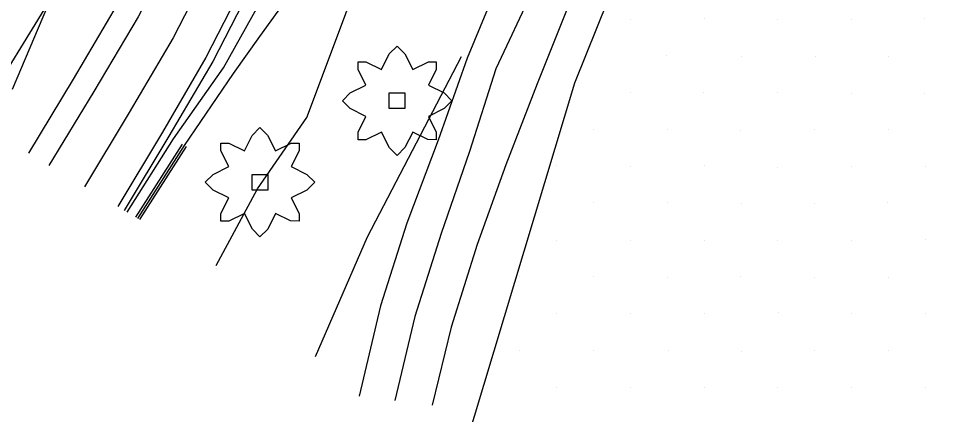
# Model space of a CAD drawing. Extents: x 1602514 to 1609837, y 863887 to 871157.
# Drawn here: x 1605346.8 to 1605612.3, y 865714.8 to 865828.9 of the extents above; entities that cross this region are included whole.
import ezdxf

# ---------------------------------------------------------------- set-up
doc = ezdxf.new("R2010")
doc.units = 0
for name, color, linetype in [('Environmental-New trees', 7, 'Continuous'), ('Survey-Centerline', 7, 'Continuous'), ('Survey-Edge of pavement', 7, 'Continuous'), ('Survey-Flow line', 7, 'Continuous'), ('Survey-Ridge Lines', 7, 'Continuous'), ('Survey-Shoulders', 7, 'Continuous'), ('Survey-Spot dirt', 7, 'Continuous'), ('Survey-Vegetation trees', 7, 'Continuous')]:
    doc.layers.add(name, color=color, linetype=linetype)

msp = doc.modelspace()

# ---------------------------------------------------------------- linework, layer by layer
at = {"layer": 'Environmental-New trees'}
for points in [[(1605444.62, 865816.45), (1605446.87, 865816.45), (1605451.37, 865814.2), (1605453.62, 865818.7), (1605455.87, 865820.95), (1605458.06, 865818.76), (1605460.37, 865814.2), (1605464.87, 865816.45), (1605467.12, 865816.45), (1605467.12, 865814.2), (1605464.87, 865809.7), (1605469.37, 865807.45), (1605471.62, 865805.2), (1605469.37, 865802.95), (1605464.87, 865800.7), (1605467.12, 865796.2), (1605467.12, 865793.95), (1605464.7, 865794.03), (1605460.37, 865796.2), (1605458.12, 865791.7), (1605455.87, 865789.45), (1605453.68, 865791.64), (1605451.37, 865796.2), (1605446.87, 865793.95), (1605444.62, 865793.95), (1605444.62, 865796.2), (1605446.87, 865800.7), (1605442.37, 865802.95), (1605440.12, 865805.2), (1605442.37, 865807.45), (1605446.87, 865809.7), (1605444.62, 865814.2)], [(1605444.62, 865816.45), (1605446.87, 865816.45), (1605451.37, 865814.2), (1605453.62, 865818.7), (1605455.87, 865820.95), (1605458.06, 865818.76), (1605460.37, 865814.2), (1605464.87, 865816.45), (1605467.12, 865816.45), (1605467.12, 865814.2), (1605464.87, 865809.7), (1605469.37, 865807.45), (1605471.62, 865805.2), (1605469.37, 865802.95), (1605464.87, 865800.7), (1605467.12, 865796.2), (1605467.12, 865793.95), (1605464.7, 865794.03), (1605460.37, 865796.2), (1605458.12, 865791.7), (1605455.87, 865789.45), (1605453.68, 865791.64), (1605451.37, 865796.2), (1605446.87, 865793.95), (1605444.62, 865793.95), (1605444.62, 865796.2), (1605446.87, 865800.7), (1605442.37, 865802.95), (1605440.12, 865805.2), (1605442.37, 865807.45), (1605446.87, 865809.7), (1605444.62, 865814.2)], [(1605458.12, 865807.45), (1605458.12, 865802.95), (1605453.62, 865802.95), (1605453.62, 865807.45)], [(1605458.12, 865807.45), (1605458.12, 865802.95), (1605453.62, 865802.95), (1605453.62, 865807.45)], [(1605405.13, 865792.99), (1605407.38, 865792.99), (1605411.88, 865790.74), (1605414.13, 865795.24), (1605416.38, 865797.49), (1605418.57, 865795.3), (1605420.88, 865790.74), (1605425.38, 865792.99), (1605427.63, 865792.99), (1605427.63, 865790.74), (1605425.38, 865786.24), (1605429.88, 865783.99), (1605432.13, 865781.74), (1605429.88, 865779.49), (1605425.38, 865777.24), (1605427.63, 865772.74), (1605427.63, 865770.49), (1605425.2, 865770.57), (1605420.88, 865772.74), (1605418.63, 865768.24), (1605416.38, 865765.99), (1605414.19, 865768.18), (1605411.88, 865772.74), (1605407.38, 865770.49), (1605405.13, 865770.49), (1605405.13, 865772.74), (1605407.38, 865777.24), (1605402.87, 865779.49), (1605400.62, 865781.74), (1605402.87, 865783.99), (1605407.38, 865786.24), (1605405.13, 865790.74)], [(1605405.13, 865792.99), (1605407.38, 865792.99), (1605411.88, 865790.74), (1605414.13, 865795.24), (1605416.38, 865797.49), (1605418.57, 865795.3), (1605420.88, 865790.74), (1605425.38, 865792.99), (1605427.63, 865792.99), (1605427.63, 865790.74), (1605425.38, 865786.24), (1605429.88, 865783.99), (1605432.13, 865781.74), (1605429.88, 865779.49), (1605425.38, 865777.24), (1605427.63, 865772.74), (1605427.63, 865770.49), (1605425.2, 865770.57), (1605420.88, 865772.74), (1605418.63, 865768.24), (1605416.38, 865765.99), (1605414.19, 865768.18), (1605411.88, 865772.74), (1605407.38, 865770.49), (1605405.13, 865770.49), (1605405.13, 865772.74), (1605407.38, 865777.24), (1605402.87, 865779.49), (1605400.62, 865781.74), (1605402.87, 865783.99), (1605407.38, 865786.24), (1605405.13, 865790.74)], [(1605418.63, 865783.99), (1605418.63, 865779.49), (1605414.13, 865779.49), (1605414.13, 865783.99)], [(1605418.63, 865783.99), (1605418.63, 865779.49), (1605414.13, 865779.49), (1605414.13, 865783.99)]]:
    msp.add_lwpolyline(points, close=True, dxfattribs=at)
at = {"layer": 'Survey-Centerline'}
for points in [[(1605450.25, 866038), (1605448.44, 866013.35), (1605445.56, 865988.56), (1605441.5, 865963.95), (1605436.33, 865939.53), (1605429.86, 865915.43), (1605421.91, 865891.77), (1605412.93, 865868.45), (1605402.81, 865845.63), (1605391.43, 865823.31), (1605378.71, 865801.83), (1605365.82, 865780.45)], [(1605450.25, 866038), (1605448.44, 866013.35), (1605445.56, 865988.56), (1605441.5, 865963.95), (1605436.33, 865939.53), (1605429.86, 865915.43), (1605421.91, 865891.77), (1605412.93, 865868.45), (1605402.81, 865845.63), (1605391.43, 865823.31), (1605378.71, 865801.83), (1605365.82, 865780.45)], [(1605557.12, 866000.67), (1605548.5, 865977.21), (1605540.97, 865953.33), (1605532.59, 865929.77), (1605523.67, 865906.42), (1605514.77, 865883.07), (1605504.97, 865860.05), (1605494.9, 865837.14), (1605484.31, 865814.41), (1605476.69, 865790.58), (1605468.58, 865766.93), (1605461, 865743.1), (1605455.2, 865718.83)], [(1605557.12, 866000.67), (1605548.5, 865977.21), (1605540.97, 865953.33), (1605532.59, 865929.77), (1605523.67, 865906.42), (1605514.77, 865883.07), (1605504.97, 865860.05), (1605494.9, 865837.14), (1605484.31, 865814.41), (1605476.69, 865790.58), (1605468.58, 865766.93), (1605461, 865743.1), (1605455.2, 865718.83)]]:
    msp.add_lwpolyline(points, dxfattribs=at)
at = {"layer": 'Survey-Edge of pavement'}
for points in [[(1605438.68, 866062.71), (1605438.3, 866037.72), (1605436.61, 866015.04), (1605433.73, 865990.25), (1605430.1, 865966.86), (1605425.05, 865942.41), (1605418.58, 865918.31), (1605411.32, 865896.59), (1605402.19, 865873.33), (1605392.07, 865850.51), (1605381.3, 865829.36), (1605368.58, 865807.88), (1605355.58, 865786.56)], [(1605438.68, 866062.71), (1605438.3, 866037.72), (1605436.61, 866015.04), (1605433.73, 865990.25), (1605430.1, 865966.86), (1605425.05, 865942.41), (1605418.58, 865918.31), (1605411.32, 865896.59), (1605402.19, 865873.33), (1605392.07, 865850.51), (1605381.3, 865829.36), (1605368.58, 865807.88), (1605355.58, 865786.56)], [(1605461.26, 866038.27), (1605459.34, 866011.8), (1605456.46, 865987), (1605452.17, 865961.23), (1605446.82, 865936.85), (1605440.34, 865912.76), (1605431.77, 865887.29), (1605422.87, 865863.92), (1605412.76, 865841.11), (1605400.82, 865817.71), (1605388.29, 865796.11), (1605375.41, 865774.72)], [(1605461.26, 866038.27), (1605459.34, 866011.8), (1605456.46, 865987), (1605452.17, 865961.23), (1605446.82, 865936.85), (1605440.34, 865912.76), (1605431.77, 865887.29), (1605422.87, 865863.92), (1605412.76, 865841.11), (1605400.82, 865817.71), (1605388.29, 865796.11), (1605375.41, 865774.72)], [(1605546.44, 866003.73), (1605538.85, 865980.9), (1605531.12, 865957.09), (1605522.44, 865933.66), (1605513.51, 865910.31), (1605504.61, 865886.95), (1605495.14, 865863.81), (1605485.62, 865840.69), (1605476.01, 865817.46), (1605467.72, 865793.87), (1605458.66, 865769.94), (1605451.08, 865746.11), (1605444.91, 865720.09)], [(1605546.44, 866003.73), (1605538.85, 865980.9), (1605531.12, 865957.09), (1605522.44, 865933.66), (1605513.51, 865910.31), (1605504.61, 865886.95), (1605495.14, 865863.81), (1605485.62, 865840.69), (1605476.01, 865817.46), (1605467.72, 865793.87), (1605458.66, 865769.94), (1605451.08, 865746.11), (1605444.91, 865720.09)], [(1605567.8, 865997.62), (1605560.03, 865972.8), (1605551.35, 865949.36), (1605542.63, 865925.93), (1605533.71, 865902.59), (1605524.81, 865879.23), (1605515.03, 865856.21), (1605505.42, 865833.13), (1605496.14, 865810.07), (1605487.21, 865786.72), (1605478.96, 865763.78), (1605471.39, 865739.95), (1605465.97, 865717.51)], [(1605567.8, 865997.62), (1605560.03, 865972.8), (1605551.35, 865949.36), (1605542.63, 865925.93), (1605533.71, 865902.59), (1605524.81, 865879.23), (1605515.03, 865856.21), (1605505.42, 865833.13), (1605496.14, 865810.07), (1605487.21, 865786.72), (1605478.96, 865763.78), (1605471.39, 865739.95), (1605465.97, 865717.51)]]:
    msp.add_lwpolyline(points, dxfattribs=at)
at = {"layer": 'Survey-Flow line'}
msp.add_lwpolyline([(1605424.78, 865835.64), (1605416.29, 865823.74), (1605408.63, 865813.05), (1605394.58, 865792.36), (1605381.11, 865771.32)], dxfattribs=at)
msp.add_lwpolyline([(1605424.78, 865835.64), (1605416.29, 865823.74), (1605408.63, 865813.05), (1605394.58, 865792.36), (1605381.11, 865771.32)], dxfattribs=at)
at = {"layer": 'Survey-Ridge Lines'}
for p, q in [((1605394.02, 865792.69), (1605380.53, 865771.67)), ((1605394.02, 865792.69), (1605380.53, 865771.67)), ((1605395.14, 865792.03), (1605381.68, 865770.98)), ((1605395.14, 865792.03), (1605381.68, 865770.98))]:
    msp.add_line(p, q, dxfattribs=at)
for points in [[(1605378.19, 865773.07), (1605391.45, 865794.23), (1605405.87, 865814.7), (1605418.99, 865838.28), (1605427.72, 865861.72), (1605436.36, 865885.2), (1605445.25, 865911.51), (1605452.33, 865935.45), (1605457.56, 865959.86), (1605462.08, 865986.2), (1605464.99, 866010.99), (1605466.44, 866038.39), (1605467.86, 866063.41), (1605467.5, 866090.1), (1605467.92, 866098.04)], [(1605378.19, 865773.07), (1605391.45, 865794.23), (1605405.87, 865814.7), (1605418.99, 865838.28), (1605427.72, 865861.72), (1605436.36, 865885.2), (1605445.25, 865911.51), (1605452.33, 865935.45), (1605457.56, 865959.86), (1605462.08, 865986.2), (1605464.99, 866010.99), (1605466.44, 866038.39), (1605467.86, 866063.41), (1605467.5, 866090.1), (1605467.92, 866098.04)], [(1605417.16, 866062.85), (1605415.55, 866037.91), (1605413.87, 866017.16), (1605411.15, 865993.07), (1605406.64, 865971.53), (1605404.43, 865947.08), (1605399.17, 865923.53), (1605383.22, 865881.09), (1605372.26, 865859.44), (1605360.12, 865841.2), (1605347.48, 865820.41), (1605334.36, 865799.31)], [(1605417.16, 866062.85), (1605415.55, 866037.91), (1605413.87, 866017.16), (1605411.15, 865993.07), (1605406.64, 865971.53), (1605404.43, 865947.08), (1605399.17, 865923.53), (1605383.22, 865881.09), (1605372.26, 865859.44), (1605360.12, 865841.2), (1605347.48, 865820.41), (1605334.36, 865799.31)], [(1605403.78, 865757.79), (1605415.63, 865779.8), (1605429.87, 865800.37), (1605440.45, 865828.51), (1605449.06, 865852.01), (1605456.74, 865875.94), (1605468.46, 865905.58), (1605472, 865930.43), (1605477.38, 865954.8), (1605480.39, 865983.59), (1605482.29, 866008.52), (1605485.28, 866038.85)], [(1605403.78, 865757.79), (1605415.63, 865779.8), (1605429.87, 865800.37), (1605440.45, 865828.51), (1605449.06, 865852.01), (1605456.74, 865875.94), (1605468.46, 865905.58), (1605472, 865930.43), (1605477.38, 865954.8), (1605480.39, 865983.59), (1605482.29, 866008.52), (1605485.28, 866038.85)], [(1605432.4, 865731.55), (1605447.36, 865766), (1605474.4, 865817.96)], [(1605432.4, 865731.55), (1605447.36, 865766), (1605474.4, 865817.96)]]:
    msp.add_lwpolyline(points, dxfattribs=at)
at = {"layer": 'Survey-Shoulders'}
for points in [[(1605432.44, 866098.5), (1605433.73, 866087.57), (1605433.31, 866062.58), (1605432.93, 866037.59), (1605431.29, 866015.8), (1605428.41, 865991.01), (1605424.36, 865968.33), (1605419.18, 865943.9), (1605412.71, 865919.81), (1605405.38, 865899.29), (1605396.39, 865875.97), (1605386.27, 865853.15), (1605375.31, 865832.93), (1605362.59, 865811.45), (1605349.7, 865790.07)], [(1605432.44, 866098.5), (1605433.73, 866087.57), (1605433.31, 866062.58), (1605432.93, 866037.59), (1605431.29, 866015.8), (1605428.41, 865991.01), (1605424.36, 865968.33), (1605419.18, 865943.9), (1605412.71, 865919.81), (1605405.38, 865899.29), (1605396.39, 865875.97), (1605386.27, 865853.15), (1605375.31, 865832.93), (1605362.59, 865811.45), (1605349.7, 865790.07)], [(1605462.73, 866089.96), (1605464.26, 866063.32), (1605463.89, 866038.33), (1605461.94, 866011.43), (1605459.07, 865986.63), (1605454.72, 865960.58), (1605449.55, 865936.16), (1605442.72, 865912.15), (1605433.99, 865886.28), (1605425.01, 865862.95), (1605414.89, 865840.14), (1605402.83, 865816.51), (1605390.1, 865795.03), (1605377.29, 865773.6)], [(1605462.73, 866089.96), (1605464.26, 866063.32), (1605463.89, 866038.33), (1605461.94, 866011.43), (1605459.07, 865986.63), (1605454.72, 865960.58), (1605449.55, 865936.16), (1605442.72, 865912.15), (1605433.99, 865886.28), (1605425.01, 865862.95), (1605414.89, 865840.14), (1605402.83, 865816.51), (1605390.1, 865795.03), (1605377.29, 865773.6)]]:
    msp.add_lwpolyline(points, dxfattribs=at)
at = {"layer": 'Survey-Spot dirt'}
for p, q in [((1605523.01, 865828.68), (1605523.01, 865828.68)), ((1605523.01, 865828.68), (1605523.01, 865828.68)), ((1605544.25, 865828.82), (1605544.25, 865828.82)), ((1605544.25, 865828.82), (1605544.25, 865828.82)), ((1605565.38, 865828.73), (1605565.38, 865828.73)), ((1605565.38, 865828.73), (1605565.38, 865828.73)), ((1605586.61, 865828.75), (1605586.61, 865828.75)), ((1605586.61, 865828.75), (1605586.61, 865828.75)), ((1605607.8, 865828.83), (1605607.8, 865828.83)), ((1605607.8, 865828.83), (1605607.8, 865828.83)), ((1605533.53, 865818.32), (1605533.53, 865818.32)), ((1605533.53, 865818.32), (1605533.53, 865818.32)), ((1605554.97, 865818), (1605554.97, 865818)), ((1605554.97, 865818), (1605554.97, 865818)), ((1605576.24, 865817.96), (1605576.24, 865817.96)), ((1605576.24, 865817.96), (1605576.24, 865817.96)), ((1605597.22, 865818.07), (1605597.22, 865818.07)), ((1605597.22, 865818.07), (1605597.22, 865818.07)), ((1605523.11, 865807.56), (1605523.11, 865807.56)), ((1605523.11, 865807.56), (1605523.11, 865807.56)), ((1605544.17, 865807.5), (1605544.17, 865807.5)), ((1605544.17, 865807.5), (1605544.17, 865807.5)), ((1605565.39, 865807.46), (1605565.39, 865807.46)), ((1605565.39, 865807.46), (1605565.39, 865807.46)), ((1605586.67, 865807.41), (1605586.67, 865807.41)), ((1605586.67, 865807.41), (1605586.67, 865807.41)), ((1605607.84, 865807.4), (1605607.84, 865807.4)), ((1605607.84, 865807.4), (1605607.84, 865807.4)), ((1605512.43, 865796.87), (1605512.43, 865796.87)), ((1605512.43, 865796.87), (1605512.43, 865796.87)), ((1605533.6, 865796.82), (1605533.6, 865796.82)), ((1605533.6, 865796.82), (1605533.6, 865796.82)), ((1605554.81, 865796.67), (1605554.81, 865796.67)), ((1605554.81, 865796.67), (1605554.81, 865796.67)), ((1605576.15, 865796.9), (1605576.15, 865796.9)), ((1605576.15, 865796.9), (1605576.15, 865796.9)), ((1605597.31, 865796.93), (1605597.31, 865796.93)), ((1605597.31, 865796.93), (1605597.31, 865796.93)), ((1605501.66, 865786.43), (1605501.66, 865786.43)), ((1605501.66, 865786.43), (1605501.66, 865786.43)), ((1605522.98, 865786.36), (1605522.98, 865786.36)), ((1605522.98, 865786.36), (1605522.98, 865786.36)), ((1605544.42, 865786.47), (1605544.42, 865786.47)), ((1605544.42, 865786.47), (1605544.42, 865786.47)), ((1605565.49, 865786.12), (1605565.49, 865786.12)), ((1605565.49, 865786.12), (1605565.49, 865786.12)), ((1605586.69, 865786.27), (1605586.69, 865786.27)), ((1605586.69, 865786.27), (1605586.69, 865786.27)), ((1605608.01, 865786.32), (1605608.01, 865786.32)), ((1605608.01, 865786.32), (1605608.01, 865786.32)), ((1605512.39, 865775.78), (1605512.39, 865775.78)), ((1605512.39, 865775.78), (1605512.39, 865775.78)), ((1605533.6, 865775.76), (1605533.6, 865775.76)), ((1605533.6, 865775.76), (1605533.6, 865775.76)), ((1605554.99, 865775.67), (1605554.99, 865775.67)), ((1605554.99, 865775.67), (1605554.99, 865775.67)), ((1605576.03, 865775.71), (1605576.03, 865775.71)), ((1605576.03, 865775.71), (1605576.03, 865775.71)), ((1605597.15, 865775.86), (1605597.15, 865775.86)), ((1605597.15, 865775.86), (1605597.15, 865775.86)), ((1605501.74, 865765.07), (1605501.74, 865765.07)), ((1605501.74, 865765.07), (1605501.74, 865765.07)), ((1605523, 865765.03), (1605523, 865765.03)), ((1605523, 865765.03), (1605523, 865765.03)), ((1605544.24, 865765.03), (1605544.24, 865765.03)), ((1605544.24, 865765.03), (1605544.24, 865765.03)), ((1605565.46, 865764.9), (1605565.46, 865764.9)), ((1605565.46, 865764.9), (1605565.46, 865764.9)), ((1605586.73, 865765.04), (1605586.73, 865765.04)), ((1605586.73, 865765.04), (1605586.73, 865765.04)), ((1605607.91, 865765.15), (1605607.91, 865765.15)), ((1605607.91, 865765.15), (1605607.91, 865765.15)), ((1605491.12, 865754.49), (1605491.12, 865754.49)), ((1605491.12, 865754.49), (1605491.12, 865754.49)), ((1605512.39, 865754.54), (1605512.39, 865754.54)), ((1605512.39, 865754.54), (1605512.39, 865754.54)), ((1605533.58, 865754.39), (1605533.58, 865754.39)), ((1605533.58, 865754.39), (1605533.58, 865754.39)), ((1605554.78, 865754.52), (1605554.78, 865754.52)), ((1605554.78, 865754.52), (1605554.78, 865754.52)), ((1605576.04, 865754.34), (1605576.04, 865754.34)), ((1605576.04, 865754.34), (1605576.04, 865754.34)), ((1605597.25, 865754.38), (1605597.25, 865754.38)), ((1605597.25, 865754.38), (1605597.25, 865754.38)), ((1605501.82, 865743.89), (1605501.82, 865743.89)), ((1605501.82, 865743.89), (1605501.82, 865743.89)), ((1605523.13, 865743.83), (1605523.13, 865743.83)), ((1605523.13, 865743.83), (1605523.13, 865743.83)), ((1605544.39, 865743.85), (1605544.39, 865743.85)), ((1605544.39, 865743.85), (1605544.39, 865743.85)), ((1605565.74, 865744.13), (1605565.74, 865744.13)), ((1605565.74, 865744.13), (1605565.74, 865744.13)), ((1605586.62, 865743.93), (1605586.62, 865743.93)), ((1605586.62, 865743.93), (1605586.62, 865743.93)), ((1605607.92, 865743.83), (1605607.92, 865743.83)), ((1605607.92, 865743.83), (1605607.92, 865743.83)), ((1605491.15, 865733.32), (1605491.15, 865733.32)), ((1605491.15, 865733.32), (1605491.15, 865733.32)), ((1605512.41, 865733.3), (1605512.41, 865733.3)), ((1605512.41, 865733.3), (1605512.41, 865733.3)), ((1605533.87, 865733.23), (1605533.87, 865733.23)), ((1605533.87, 865733.23), (1605533.87, 865733.23)), ((1605554.96, 865733.04), (1605554.96, 865733.04)), ((1605554.96, 865733.04), (1605554.96, 865733.04)), ((1605576.02, 865733.2), (1605576.02, 865733.2)), ((1605576.02, 865733.2), (1605576.02, 865733.2)), ((1605597.3, 865733.33), (1605597.3, 865733.33)), ((1605597.3, 865733.33), (1605597.3, 865733.33)), ((1605480.65, 865722.7), (1605480.65, 865722.7)), ((1605480.65, 865722.7), (1605480.65, 865722.7)), ((1605501.7, 865722.72), (1605501.7, 865722.72)), ((1605501.7, 865722.72), (1605501.7, 865722.72)), ((1605523.07, 865722.56), (1605523.07, 865722.56)), ((1605523.07, 865722.56), (1605523.07, 865722.56)), ((1605544.31, 865722.58), (1605544.31, 865722.58)), ((1605544.31, 865722.58), (1605544.31, 865722.58)), ((1605565.49, 865722.72), (1605565.49, 865722.72)), ((1605565.49, 865722.72), (1605565.49, 865722.72)), ((1605586.77, 865722.66), (1605586.77, 865722.66)), ((1605586.77, 865722.66), (1605586.77, 865722.66)), ((1605607.91, 865722.68), (1605607.91, 865722.68)), ((1605607.91, 865722.68), (1605607.91, 865722.68))]:
    msp.add_line(p, q, dxfattribs=at)
at = {"layer": 'Survey-Vegetation trees'}
for points in [[(1605345.12, 865808.51), (1605389.24, 865912.86), (1605406.29, 866014.53), (1605404.29, 866075.06), (1605373.2, 866135.26), (1605321, 866162.98), (1605264.32, 866186.31), (1605208.27, 866204.93), (1605168.7, 866206), (1605115.43, 866197.22), (1605075.43, 866183.53), (1605021.73, 866154.42), (1604992.43, 866134.51)], [(1605345.12, 865808.51), (1605389.24, 865912.86), (1605406.29, 866014.53), (1605404.29, 866075.06), (1605373.2, 866135.26), (1605321, 866162.98), (1605264.32, 866186.31), (1605208.27, 866204.93), (1605168.7, 866206), (1605115.43, 866197.22), (1605075.43, 866183.53), (1605021.73, 866154.42), (1604992.43, 866134.51)], [(1605710.65, 865516.6), (1605651, 865843.77), (1605647.08, 865925.24), (1605603.98, 865941.36), (1605561.31, 865945.71), (1605506.89, 865810.23), (1605475.11, 865704.36)], [(1605710.65, 865516.6), (1605651, 865843.77), (1605647.08, 865925.24), (1605603.98, 865941.36), (1605561.31, 865945.71), (1605506.89, 865810.23), (1605475.11, 865704.36)]]:
    msp.add_lwpolyline(points, dxfattribs=at)

doc.saveas('drawing.dxf')
